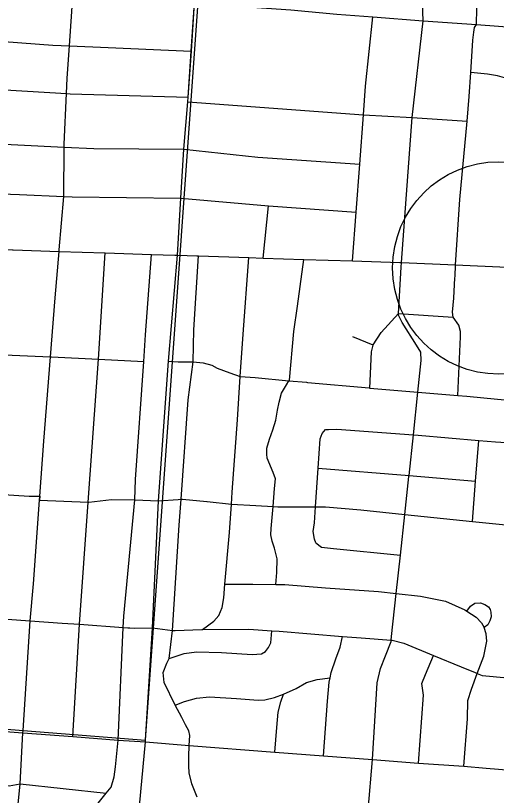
# Model space of a CAD drawing. Extents: x 1659811 to 1934326, y 644115 to 934867.
# Drawn here: x 1848366 to 1851761, y 709196 to 714701 of the extents above; entities that cross this region are included whole.
import ezdxf

# ---------------------------------------------------------------- set-up
doc = ezdxf.new("R2010")
doc.units = 0
for name, color, linetype in [('Default', 7, 'Continuous'), ('GM_X_City_Street', 7, 'Continuous'), ('GM_X_Corporation', 7, 'Continuous'), ('GM_X_Township', 7, 'Continuous'), ('GM_X_US_Route', 7, 'Continuous')]:
    doc.layers.add(name, color=color, linetype=linetype)

msp = doc.modelspace()

# ---------------------------------------------------------------- linework, layer by layer
at = {"layer": 'Default'}
msp.add_circle((1851777.7, 712919.8), 750, dxfattribs=at)
at = {"layer": 'GM_X_City_Street'}
for points in [[(1849507.9, 713009.7), (1849532.7, 713412.2), (1849554.7, 713757.9), (1849580.9, 714092.6), (1849583.4, 714126.3), (1849606.5, 714451.1), (1849629.4, 714790.6), (1849684.4, 715585.1), (1849713.6, 715954.1), (1849739, 716339.8), (1849872, 718140.7)], [(1848673.1, 713046.4), (1848673.1, 713046.7), (1848705.3, 713424.7), (1848705.4, 713425.7), (1848707.9, 713773), (1848708, 713794.5), (1848724.6, 714151.6), (1848729.5, 714258.9), (1848745.6, 714487.2), (1848770.3, 714837.1), (1848770.9, 714847.1), (1848796.1, 715255.1), (1848819, 715626.9), (1848819.4, 715633.4), (1848841.5, 715938.1), (1848874.3, 716390.4), (1848889.4, 716599.6), (1848926.3, 717179.8), (1848981.9, 718032.1)], [(1851602.4, 714585.4), (1851606.3, 714616.1), (1851621.1, 714638.2), (1851623.6, 714752.5), (1851655.6, 714891.9), (1851708.2, 715048.7), (1851774.1, 715181.1), (1851859.7, 715303), (1851944, 715396.2), (1851996.2, 715457.4), (1852020.8, 715474.7), (1852033.7, 715508.4)], [(1851088.5, 712924.8), (1851090.5, 712958.1), (1851164.9, 713981.5), (1851242.9, 714665.2), (1851236.2, 714851.9)], [(1849629.4, 714790.6), (1849965.5, 714766), (1850310.1, 714742), (1850634.9, 714711.2), (1850888.7, 714691.4), (1851242.9, 714665.2), (1851621.1, 714638.2), (1852333.3, 714585.4), (1852608.5, 714566), (1852749.1, 714534.8), (1852864.1, 714526.8), (1853153.9, 714509.4), (1853332.9, 714498.9), (1853491.5, 714497.8), (1853830.8, 714474.7), (1854168.1, 714448.2), (1854505.9, 714423.8), (1854775.7, 714403.2), (1854803.1, 714408)], [(1845744.7, 714684.7), (1846444.4, 714645.9), (1846521.3, 714641.6), (1846914.5, 714615.1), (1847531.9, 714573.4), (1847665.7, 714564.4), (1848158, 714527.5), (1848628.2, 714492.4), (1848745.6, 714487.2), (1849020, 714475), (1849606.5, 714451.1)], [(1850745.4, 712969.4), (1850771.6, 713314.6), (1850797.2, 713651.9), (1850822.4, 713999.9), (1850837.2, 714204), (1850888.7, 714691.4)], [(1851468, 712850.4), (1851468.4, 712858.8), (1851473, 712941.8), (1851502.4, 713403), (1851553.5, 713956.7), (1851569.5, 714130.7), (1851580.4, 714298.9), (1851595, 714526.9), (1851602.4, 714585.4)], [(1851836.9, 712926.3), (1851894.5, 713672.3), (1851914.3, 714012.4), (1851916.5, 714156.7), (1851913.2, 714164.8), (1851901.5, 714193.3), (1851864.7, 714232.4), (1851831.4, 714257.4), (1851817.8, 714261.2), (1851767.9, 714275.3), (1851698.1, 714287.3), (1851580.4, 714298.9)], [(1848102.2, 714187.6), (1848130.9, 714186), (1848724.6, 714151.6), (1848750.4, 714150), (1849583.4, 714126.3)], [(1849580.9, 714092.6), (1850822.4, 713999.9), (1851164.9, 713981.5), (1851553.5, 713956.7)], [(1848075.6, 713805.1), (1848077.3, 713805), (1848099.2, 713803.9), (1848707.9, 713773), (1848917.2, 713762.4), (1849554.7, 713757.9)], [(1849554.7, 713757.9), (1850076.2, 713700.8), (1850797.2, 713651.9)], [(1845676.7, 713547.6), (1846359.1, 713519.5), (1846840, 713499.7), (1846996.3, 713493.3), (1847457.3, 713472.8), (1847779.7, 713458.5), (1848072.2, 713449.1), (1848393.5, 713438.7), (1848705.3, 713424.7), (1848765.3, 713422), (1849532.7, 713412.2)], [(1849532.7, 713412.2), (1850150.3, 713357.9), (1850771.6, 713314.6)], [(1850113.5, 712990), (1850150.3, 713357.9)], [(1848417.4, 709637.8), (1848418.5, 709655.1), (1848468.4, 710428.9), (1848491.9, 710689.5), (1848534.8, 711279.6), (1848537, 711309.6), (1848565.2, 711697.7), (1848611.8, 712291.9), (1848644.6, 712709.8), (1848672.3, 713036.8), (1848673.1, 713046.4)], [(1848770.8, 709611.2), (1848815.8, 710404.2), (1848878.8, 711265.7), (1848950.2, 712274.9), (1848998, 713026.2)], [(1849090.4, 709586.8), (1849124.6, 710382), (1849129.7, 710462.5), (1849207.8, 711281.7), (1849211.7, 711426.4), (1849270.1, 712258.8), (1849283.3, 712446.8), (1849325.9, 713015.6)], [(1849565.6, 709695.1), (1849539.4, 709745.7), (1849492.7, 709832.5), (1849413.6, 709994.3), (1849408.2, 710063.8), (1849434.5, 710129.9), (1849449.7, 710161.9), (1849472.9, 710360.4), (1849521.6, 711103.6), (1849534.6, 711287.6), (1849584.4, 711989.1), (1849619.4, 712258.2), (1849624, 712482), (1849658.3, 713004.8)], [(1849685.2, 710366.4), (1849765, 710426.1), (1849800.2, 710467.1), (1849823.9, 710522.6), (1849835.8, 710590.4), (1849844, 710686.5), (1849875.2, 711052.4), (1849889.5, 711252.4), (1849895.5, 711336.5), (1849932.3, 711846.6), (1849952.4, 712154.2), (1849971.9, 712452.9), (1850011.7, 712993.3)], [(1850202.9, 710684.9), (1850209.3, 710770.1), (1850212, 710866.2), (1850194.2, 710940.9), (1850177.7, 710991.5), (1850169, 711035.9), (1850170.2, 711079.9), (1850183.5, 711234.9), (1850194.5, 711363.9), (1850200.5, 711431.9), (1850183.7, 711476.5), (1850142.6, 711575.9), (1850139.4, 711604.1), (1850140.7, 711648.2), (1850158.5, 711711.8), (1850182.5, 711777.3), (1850202.4, 711844.8), (1850214.5, 711914.7), (1850226.2, 711972.5), (1850244, 712036.1), (1850279.7, 712095.2), (1850296, 712123.9), (1850298.7, 712128.7), (1850330.6, 712470.6), (1850355.9, 712650.3), (1850373.9, 712788.1), (1850401.5, 712980.6)], [(1850885.8, 709450.4), (1850919.1, 709989.8), (1850942.1, 710091.3), (1850978.7, 710182.5), (1851017.6, 710281.6), (1851018.5, 710291.9), (1851020.6, 710317.6), (1851053.7, 710621.2), (1851083.3, 710893.2), (1851114.4, 711179.9), (1851143.5, 711446.8), (1851144.2, 711454.2), (1851174.4, 711742.1), (1851205.9, 712043.4), (1851229.3, 712266.2), (1851227, 712326.4), (1851196.4, 712375.4), (1851095, 712534.7), (1851068.4, 712585.6), (1851068.4, 712598), (1851088.5, 712924.8)], [(1851488.4, 712019.7), (1851506.3, 712432.6), (1851507.4, 712470.7), (1851494.7, 712515.1), (1851456.3, 712572.4), (1851451.3, 712608.6), (1851460.2, 712706.6), (1851468, 712850.4)], [(1850865.9, 712072), (1850878.9, 712328.5), (1850889.5, 712374.8), (1850890.3, 712378.2), (1850946.9, 712464.8), (1851068.4, 712598)], [(1851068.4, 712598), (1851456.3, 712572.4)], [(1850889.5, 712374.8), (1850747.8, 712432.5)], [(1846542.9, 712377.9), (1846543.4, 712377.9), (1846925.3, 712356.6), (1847267.1, 712345.9), (1847600.3, 712335.4), (1847697, 712332.3), (1847931.3, 712321.9), (1848287.5, 712306.2), (1848611.8, 712291.9), (1848618.4, 712291.6), (1848950.2, 712274.9), (1849270.1, 712258.8)], [(1849445.8, 712262.3), (1849513.1, 712257.2), (1849578.9, 712257.2), (1849619.4, 712258.2), (1849690.3, 712251.1), (1849751.1, 712233.9), (1849788.6, 712212.6), (1849877.3, 712179.2), (1849952.4, 712154.2), (1850057.1, 712145.7), (1850296, 712123.9), (1850419.6, 712112.6)], [(1850419.6, 712112.6), (1850427.9, 712111.9), (1850861.4, 712072.4), (1850865.9, 712072), (1851205.9, 712043.4), (1851488.4, 712019.7), (1851552.2, 712014.3), (1851769.6, 711993.8), (1852119.3, 711960.7), (1852197.7, 711953.3)], [(1850485.5, 710978.6), (1850476.3, 711004.9), (1850467.8, 711059.3), (1850475.6, 711121.2), (1850483.4, 711233.6), (1850502.5, 711507.2), (1850516.8, 711713.5), (1850529.9, 711751.2), (1850542.3, 711764.8), (1850554.7, 711778.5)], [(1850554.7, 711778.5), (1850574.8, 711779.9), (1850634.9, 711782.2), (1851174.4, 711742.1), (1851208, 711739.6), (1851636.9, 711702.1), (1851755, 711691.7), (1852100.6, 711672.2)], [(1851591.4, 711130.6), (1851614.1, 711415.3), (1851636.9, 711702.1)], [(1850502.5, 711507.2), (1851144.2, 711454.2), (1851614.1, 711415.3)], [(1846651.4, 711402.3), (1846843, 711390.2), (1846885.2, 711387.5), (1847193.8, 711373.3), (1847523.1, 711358.3), (1847854, 711343.1), (1847950.4, 711338.6), (1848207.2, 711324.2), (1848461.9, 711309.8), (1848537, 711309.6), (1848534.8, 711279.6), (1848878.8, 711265.7), (1848882.8, 711265.5), (1849042.8, 711285.4), (1849207.8, 711281.7), (1849375.5, 711275.9)], [(1849375.5, 711275.9), (1849513.8, 711285.4), (1849534.6, 711287.6), (1849543.9, 711288.5), (1849716.5, 711270.5), (1849718.6, 711270.3)], [(1849718.6, 711270.3), (1849889.5, 711252.4), (1850061.5, 711242.2), (1850061.9, 711242.2)], [(1850061.9, 711242.2), (1850183.5, 711234.9), (1850216.7, 711233), (1850466.9, 711233.7), (1850483.4, 711233.6), (1850552.9, 711233.3), (1850804.5, 711212), (1851114.4, 711179.9), (1851591.4, 711130.6), (1852064, 711081.8)], [(1850485.5, 710978.6), (1850524.7, 710949.4), (1850610.4, 710938.9), (1851083.3, 710893.2)], [(1849844, 710686.5), (1850040.8, 710686.7), (1850202.9, 710684.9), (1850266.8, 710684.2), (1850554.3, 710661.9), (1850927.8, 710635), (1851053.7, 710621.2), (1851225, 710602.4), (1851402.1, 710567.2), (1851538.5, 710507.1), (1851552.4, 710497.8), (1851617, 710454.7), (1851655.9, 710415.5), (1851674.9, 710380.9)], [(1847098.5, 710532), (1847123.9, 710530.5), (1847312.2, 710519.1), (1847458, 710507.2), (1847780.9, 710480.8), (1848070.9, 710457), (1848142.2, 710452), (1848468.4, 710428.9), (1848694, 710412.9), (1848815.8, 710404.2), (1849124.6, 710382), (1849159.1, 710379.5), (1849172.6, 710378.5)], [(1851552.4, 710497.8), (1851577.2, 710532), (1851607.8, 710553.2), (1851648, 710556.1), (1851679.7, 710545.1), (1851705.2, 710528.4), (1851716.6, 710508), (1851722.1, 710489.8), (1851723.2, 710457.7), (1851714.3, 710429.8), (1851699.5, 710400.2), (1851674.9, 710380.9)], [(1849172.6, 710378.5), (1849207.2, 710376), (1849332.5, 710378.2)], [(1849332.5, 710378.2), (1849472.9, 710360.4), (1849478.3, 710360.5), (1849492.8, 710360.9)], [(1849492.8, 710360.9), (1849681.2, 710366.4), (1849685.2, 710366.4), (1850011.5, 710368.8), (1850175.4, 710358), (1850227.2, 710354.6), (1850674.7, 710318.4), (1850806.2, 710307.8), (1851018.5, 710291.9), (1851023.9, 710291.4), (1851107.4, 710271), (1851317.6, 710184.9), (1851512.8, 710104.9), (1851609.7, 710064), (1851625.6, 710057.1), (1851659.1, 710042.5), (1851992.5, 710012.7), (1852088.2, 710004.1), (1852341.6, 709981.7), (1852655.3, 709954), (1852683.6, 709951.5)], [(1851530.3, 709402.5), (1851557.8, 709737.9), (1851559.9, 709867), (1851584.3, 709946.4), (1851625.6, 710057.1), (1851671, 710178.5), (1851692.2, 710286.1), (1851687.6, 710336.4), (1851674.9, 710380.9)], [(1849449.7, 710161.9), (1849485.6, 710175.5), (1849556.3, 710197.6), (1849642.7, 710209.1), (1849818.7, 710206), (1850036.4, 710191.7), (1850102.6, 710195.8), (1850131, 710211), (1850151.9, 710240.5), (1850166.9, 710274.1), (1850175.4, 710358)], [(1850540.8, 709476.8), (1850569.2, 709861.5), (1850579, 709995.6), (1850586.3, 710026.1), (1850595, 710063.2), (1850625.9, 710160.6), (1850658.2, 710241.9), (1850674.7, 710318.4)], [(1851211.7, 709424.1), (1851245.2, 709904.4), (1851235.2, 709986.6), (1851259.1, 710050.1), (1851317.6, 710184.9)], [(1850195.8, 709501.9), (1850210.2, 709675.6), (1850218.6, 709784.6), (1850239, 709856.5), (1850258.1, 709910.4), (1850347.6, 709952.1), (1850420.9, 709994.1), (1850495.5, 710014), (1850586.3, 710026.1)], [(1849492.7, 709832.5), (1849557.4, 709858.9), (1849643.6, 709881.7), (1849734.7, 709892.4), (1849926.3, 709879.3), (1850078.5, 709868.5), (1850125.2, 709870.9), (1850194.6, 709887.7), (1850258.1, 709910.4)], [(1845936.6, 709817.9), (1846357.4, 709791.2), (1846514, 709781.1), (1846750.7, 709764.1), (1847084, 709737.6), (1847415.2, 709711), (1847750.7, 709686.6), (1848078.7, 709663.2), (1848417.4, 709637.8), (1848770.8, 709611.2), (1849090.4, 709586.8), (1849282.1, 709573.4), (1849592, 709549.7), (1850195.8, 709501.9), (1850540.8, 709476.8), (1850885.8, 709450.4), (1851211.7, 709424.1), (1851530.3, 709402.5), (1851688.3, 709389.5)], [(1849648.4, 709184.5), (1849608.9, 709277.9), (1849591.5, 709355.8), (1849587.9, 709405.5), (1849587.9, 709470.8), (1849592, 709549.7), (1849596.9, 709619.9), (1849587.9, 709652.3), (1849565.6, 709695.1)], [(1848881.8, 707646.3), (1848878.2, 707673.5), (1848831.4, 707864.1), (1848804.6, 707957.8), (1848750.2, 708041.5), (1848717.6, 708069.9), (1848639.9, 708184.4), (1848570.2, 708286.9), (1848552.7, 708326), (1848492.7, 708459.5), (1848433.4, 708684.1), (1848414, 708819.5), (1848398.2, 708928.8), (1848382.9, 709133.3), (1848398.2, 709279), (1848417.4, 709637.8)], [(1848949.1, 709141.4), (1849005.4, 709211.4), (1849041.5, 709255.3), (1849061.7, 709327.5), (1849070, 709397.6), (1849090.4, 709586.8)], [(1847035.2, 709440.3), (1847135.2, 709369.8), (1847187.1, 709345.6), (1847297.2, 709343.3), (1847572.8, 709321.9), (1848321.3, 709263.7), (1848398.2, 709279), (1849005.4, 709211.4)], [(1848750.2, 708041.5), (1848951.1, 708024.5), (1849150.4, 708024.1), (1849368.5, 708051.8), (1849595.7, 708091), (1849996.5, 708220.1), (1850230.5, 708348.6), (1850359.3, 708419.3), (1850620, 708592.8), (1850766.3, 708704.6), (1850816.6, 708776.6), (1850838.9, 708850.6), (1850854.7, 709092.2), (1850885.8, 709450.4)], [(1851688.3, 709389.5), (1851978.4, 709365.6), (1852751.3, 709305.2), (1852932.4, 709296.4), (1853269.5, 709275.8), (1853404.2, 709263.3), (1853590.5, 709253), (1853918.2, 709230.1), (1854580.4, 709183.9), (1855127.7, 709134.2), (1855706.4, 709089.5), (1855852.6, 709077.8)]]:
    msp.add_lwpolyline(points, dxfattribs=at)
at = {"layer": 'GM_X_Corporation'}
msp.add_lwpolyline([(1844313.3, 710162.9), (1844342.5, 710075.2), (1844342.5, 710007), (1844352.2, 709977.7), (1844352.2, 709948.5), (1844352.2, 709935.5), (1845930.3, 709838.2), (1846777, 709789.4), (1848418.5, 709655.1), (1849282.9, 709586.9), (1850045.4, 720270.2), (1848894.7, 720349.9), (1849000.5, 721517.9)], dxfattribs=at)
at = {"layer": 'GM_X_Township'}
msp.add_lwpolyline([(1849183.1, 708516.2), (1849282.1, 709573.4), (1849282.9, 709586.9), (1849332.5, 710378.2), (1849375.5, 711275.9), (1849445.8, 712262.3), (1849507.9, 713009.7), (1849532.7, 713412.2), (1849554.7, 713757.9), (1849580.9, 714092.6), (1849583.4, 714126.3), (1849606.6, 714451.1), (1849629.4, 714790.6), (1849684.4, 715585.1), (1849713.6, 715954.1), (1849738.9, 716339.8), (1849872, 718140.7), (1849926, 718991.5), (1849998.1, 720022.8), (1850016, 720267.2), (1850051.9, 720757.4), (1850121, 721758)], dxfattribs=at)
at = {"layer": 'GM_X_US_Route'}
for points in [[(1845652.6, 713154.3), (1846221.6, 713133.5), (1846329.5, 713129.5), (1846836.5, 713121.5), (1846976.1, 713105.9), (1846985.2, 713105.5), (1847326.9, 713090.9), (1847431.1, 713086.5), (1847654.9, 713076.9), (1847992.7, 713062.4), (1848042.5, 713060.3), (1848343.6, 713047.4), (1848348.2, 713047.3), (1848672.3, 713036.8), (1848998, 713026.2), (1849325.9, 713015.6), (1849490.9, 713010.2)], [(1849490.9, 713010.2), (1849507.9, 713009.7), (1849645.2, 713005.2), (1849658.3, 713004.8), (1850011.7, 712993.3), (1850113.5, 712990), (1850401.5, 712980.6), (1850745.4, 712969.4), (1851078.8, 712958.6), (1851090.5, 712958.1), (1851473, 712941.8), (1851836.9, 712926.3)]]:
    msp.add_lwpolyline(points, dxfattribs=at)

doc.saveas('drawing.dxf')
